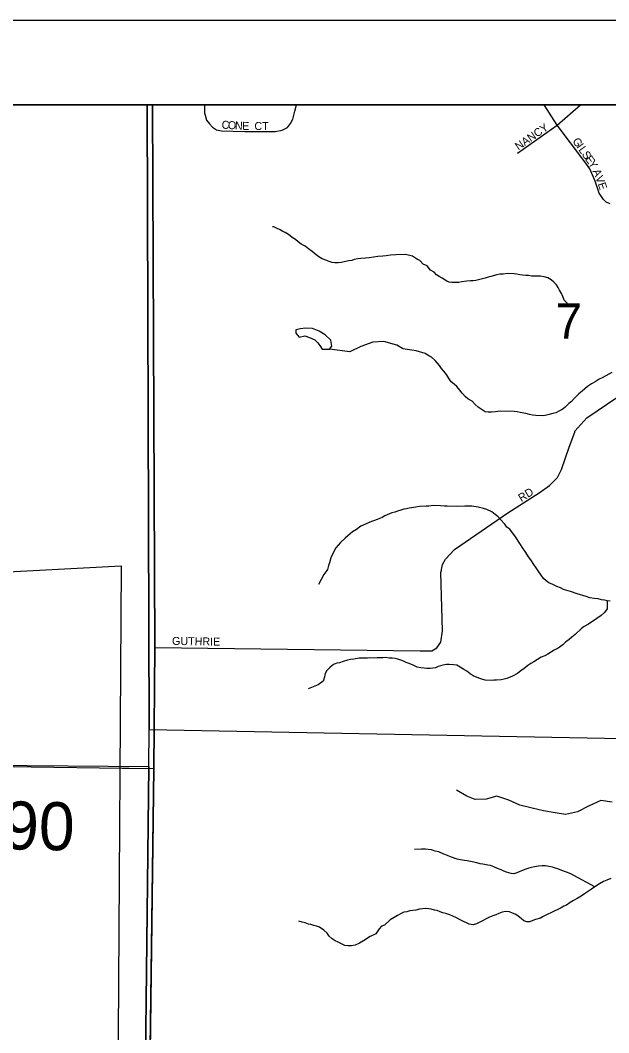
# Model space of a CAD drawing. Extents: x -209 to 4852, y 0 to 905.
# Drawn here: x 480.21 to 494.13, y 316.6 to 340.56 of the extents above; entities that cross this region are included whole.
import ezdxf

# ---------------------------------------------------------------- set-up
doc = ezdxf.new("R2010")
doc.units = 0
for name, color, linetype in [('Default', 7, 'Continuous'), ('GM_X_Airport_Location_Class_2', 7, 'Continuous'), ('GM_X_Airport_Location_Class_3', 7, 'Continuous'), ('GM_X_County_Road', 7, 'Continuous'), ('GM_X_County_ROW', 7, 'Continuous'), ('GM_X_Major_River', 7, 'Continuous'), ('GM_X_Minor_Lake_Text', 7, 'Continuous'), ('GM_X_Minor_River', 7, 'Continuous'), ('GM_X_Township_Road', 7, 'Continuous'), ('GM_X_Township_Road_Text', 7, 'Continuous'), ('GM_X_US_Location', 7, 'Continuous'), ('SH_Data', 7, 'Continuous')]:
    doc.layers.add(name, color=color, linetype=linetype)

msp = doc.modelspace()

# ---------------------------------------------------------------- linework, layer by layer
at = {"layer": 'Default'}
msp.add_lwpolyline([(571.768, 202.559), (571.768, 338.559), (435.768, 338.559), (435.768, 202.559)], close=True, dxfattribs=at)
at = {"layer": 'GM_X_Airport_Location_Class_2'}
for p, q in [((483.392, 325.833), (483.334, 338.559)), ((484.569, 338.346), (484.573, 338.559))]:
    msp.add_line(p, q, dxfattribs=at)
for points in [[(486.404, 337.957), (486.527, 338.023), (486.601, 338.113), (486.652, 338.217), (486.699, 338.407), (486.739, 338.559)], [(491.969, 337.414), (492.909, 338.08), (493.456, 338.559)], [(494.16, 336.213), (494.067, 336.252), (494.003, 336.316), (493.899, 336.464), (493.805, 336.75), (493.677, 337.045), (493.559, 337.213), (492.909, 338.08), (492.597, 338.559)], [(484.569, 338.346), (484.612, 338.195), (484.685, 338.105), (484.751, 338.031), (484.849, 337.965), (484.964, 337.941), (485.52, 337.924), (486.036, 337.924), (486.232, 337.924), (486.404, 337.957)], [(483.392, 325.722), (489.662, 325.638), (489.945, 325.638), (490.059, 325.714), (490.153, 325.846), (490.191, 326.111), (490.153, 327.49), (490.172, 327.546), (490.172, 327.565), (490.191, 327.678), (490.267, 327.811), (490.474, 328.037), (491.74, 328.906), (492.477, 329.378), (492.722, 329.548), (492.911, 329.737), (493.005, 329.926), (493.194, 330.455), (493.326, 330.814), (493.326, 330.833), (493.61, 331.154), (494.781, 331.947), (495.952, 332.722), (496.191, 332.931)], [(483.29, 316.842), (483.369, 322.855), (483.392, 325.722), (483.392, 325.833)], [(482.778, 322.86), (483.369, 322.855)], [(483.251, 313.836), (483.29, 316.842)]]:
    msp.add_lwpolyline(points, dxfattribs=at)
at = {"layer": 'GM_X_County_Road'}
for points in [[(493.214, 333.785), (493.074, 333.933), (493.038, 334.025), (493.009, 334.094), (492.965, 334.171), (492.929, 334.233), (492.893, 334.302), (492.826, 334.365), (492.766, 334.42), (492.684, 334.467), (492.601, 334.492), (492.51, 334.502), (492.365, 334.506), (492.297, 334.507), (492.228, 334.517), (492.168, 334.518), (492.084, 334.528), (492.024, 334.537), (491.956, 334.554), (491.887, 334.563), (491.735, 334.567), (491.629, 334.554), (491.552, 334.548), (491.476, 334.535), (491.338, 334.493), (491.277, 334.479), (491.2, 334.458), (491.108, 334.43), (490.986, 334.403), (490.917, 334.397), (490.856, 334.391), (490.773, 334.385), (490.651, 334.373), (490.582, 334.352), (490.414, 334.356), (490.354, 334.365), (490.293, 334.389), (490.189, 334.46), (490.113, 334.493), (490.054, 334.532), (489.994, 334.595), (489.912, 334.642), (489.831, 334.751), (489.74, 334.791), (489.659, 334.876), (489.599, 334.901), (489.487, 334.98), (489.32, 335.014), (489.092, 335.012), (488.962, 335), (488.863, 334.987), (488.779, 334.974), (488.665, 334.969), (488.558, 334.957), (488.459, 334.937), (488.375, 334.931), (488.26, 334.919), (488.192, 334.913), (488.108, 334.9), (488.047, 334.878), (487.978, 334.865), (487.794, 334.824), (487.726, 334.818), (487.65, 334.82), (487.581, 334.829), (487.513, 334.853), (487.438, 334.886), (487.348, 334.911), (487.265, 334.958), (487.205, 335.005), (487.109, 335.091), (487.026, 335.147), (486.944, 335.21), (486.854, 335.265), (486.78, 335.32), (486.72, 335.375), (486.638, 335.422), (486.548, 335.493), (486.473, 335.54), (486.413, 335.557), (486.353, 335.597), (486.27, 335.637), (486.202, 335.669), (486.175, 335.675)], [(489.246, 332.79), (489.115, 332.873), (488.805, 332.955), (488.547, 332.945), (488.264, 332.837), (488.004, 332.712), (487.519, 332.775)], [(492.55, 331.202), (492.398, 331.206), (492.322, 331.215), (492.254, 331.232), (492.163, 331.257), (492.035, 331.275), (491.959, 331.292), (491.891, 331.302), (491.556, 331.31), (491.45, 331.297), (491.35, 331.285), (491.274, 331.287), (491.206, 331.296), (491.131, 331.343), (491.041, 331.406), (490.967, 331.469), (490.893, 331.547), (490.795, 331.602), (490.736, 331.649), (490.662, 331.735), (490.603, 331.805), (490.529, 331.89), (490.469, 331.945), (490.402, 332), (490.336, 332.1), (490.285, 332.178), (490.226, 332.255), (490.174, 332.317), (490.123, 332.394), (490.019, 332.511), (489.937, 332.589), (489.87, 332.621), (489.78, 332.677), (489.568, 332.735), (489.47, 332.753), (489.356, 332.771), (489.265, 332.788), (489.246, 332.79)], [(494.203, 332.225), (494.126, 332.189), (493.972, 332.102), (493.902, 332.065), (493.802, 332.007), (493.717, 331.956), (493.624, 331.89), (493.562, 331.838), (493.5, 331.786), (493.422, 331.72), (493.305, 331.609), (493.243, 331.542), (493.181, 331.49), (493.087, 331.394), (493.025, 331.35), (492.964, 331.321), (492.871, 331.27), (492.802, 331.256), (492.718, 331.228), (492.619, 331.208), (492.55, 331.202)], [(491.036, 329.035), (490.885, 329.061), (490.725, 329.065), (490.55, 329.054), (490.307, 329.06), (490.238, 329.062), (490.147, 329.072), (489.98, 329.076), (489.873, 329.063), (489.805, 329.065), (489.653, 329.054), (489.561, 329.041), (489.408, 329.014), (489.339, 329.001), (489.278, 328.994), (489.209, 328.966), (489.133, 328.945), (489.064, 328.924), (488.995, 328.903), (488.826, 328.831), (488.764, 328.794), (488.649, 328.744), (488.587, 328.723), (488.518, 328.702), (488.457, 328.673), (488.387, 328.644), (488.264, 328.586), (488.156, 328.513), (488.063, 328.454), (487.955, 328.358), (487.892, 328.307), (487.783, 328.203), (487.729, 328.143), (487.674, 328.076), (487.602, 327.941), (487.554, 327.836), (487.521, 327.723), (487.496, 327.655), (487.471, 327.564), (487.459, 327.542)], [(494.161, 326.814), (494.093, 326.823), (494.025, 326.84), (493.957, 326.849), (493.873, 326.866), (493.782, 326.876), (493.676, 326.894), (493.593, 326.927), (493.382, 326.985), (493.224, 327.042), (493.057, 327.092), (492.982, 327.132), (492.899, 327.164), (492.802, 327.205), (492.711, 327.252), (492.644, 327.292), (492.585, 327.354), (492.526, 327.432), (492.46, 327.532), (492.408, 327.602), (492.357, 327.679), (492.284, 327.795), (492.232, 327.865), (492.166, 327.965), (492.093, 328.066), (492.027, 328.182), (491.917, 328.336), (491.784, 328.514), (491.717, 328.569), (491.666, 328.639), (491.569, 328.748), (491.503, 328.818), (491.443, 328.865), (491.361, 328.928), (491.24, 328.984), (491.165, 329.009), (491.036, 329.035)], [(487.459, 327.542), (487.385, 327.447), (487.259, 327.206)], [(494.093, 326.823), (494.088, 326.633), (494.025, 326.543), (493.947, 326.477), (493.847, 326.403), (493.646, 326.271), (493.545, 326.213), (493.483, 326.169), (493.335, 326.028), (493.25, 325.962), (493.188, 325.91), (493.103, 325.844), (493.04, 325.785), (492.932, 325.704), (492.839, 325.653), (492.685, 325.558), (492.616, 325.521), (492.531, 325.486), (492.439, 325.435), (492.353, 325.376), (492.284, 325.34), (492.215, 325.296), (492.114, 325.215), (492.052, 325.171), (491.967, 325.104), (491.851, 325.039), (491.712, 324.981), (491.651, 324.968), (491.582, 324.954), (491.468, 324.942), (491.407, 324.943), (491.346, 324.937), (491.202, 324.948), (491.126, 324.965), (491.051, 324.99), (490.923, 325.046), (490.848, 325.094), (490.766, 325.157), (490.699, 325.196), (490.609, 325.252), (490.534, 325.299), (490.458, 325.309), (490.352, 325.319), (490.291, 325.313), (490.199, 325.3), (490.092, 325.265), (490.03, 325.236), (489.969, 325.23), (489.901, 325.224), (489.824, 325.218), (489.764, 325.227), (489.68, 325.237), (489.597, 325.254), (489.499, 325.302), (489.409, 325.342), (489.334, 325.367), (489.273, 325.391), (489.206, 325.416), (489.138, 325.44), (489.077, 325.457), (489.001, 325.466), (488.933, 325.468), (488.842, 325.478), (488.781, 325.472), (488.652, 325.475), (488.568, 325.469), (488.477, 325.472), (488.416, 325.466), (488.302, 325.468), (488.226, 325.463), (488.096, 325.443), (488.02, 325.437), (487.943, 325.417), (487.843, 325.389), (487.759, 325.353), (487.698, 325.347), (487.614, 325.318), (487.536, 325.252), (487.458, 325.17), (487.418, 325.103), (487.401, 325.027), (487.376, 324.944), (487.37, 324.922)], [(487.37, 324.922), (487.251, 324.834), (487.014, 324.74)], [(494.208, 322.06), (493.943, 322.096), (493.66, 321.972), (493.384, 321.833), (493.102, 321.77), (492.86, 321.805), (492.58, 321.856), (492.316, 321.915), (492.021, 321.989), (491.766, 322.108), (491.479, 322.204), (491.227, 322.126), (490.969, 322.123), (490.766, 322.203), (490.526, 322.345)], [(493.797, 320.057), (493.301, 320.32), (493.226, 320.36), (493.129, 320.4), (493.015, 320.441), (492.925, 320.481), (492.865, 320.498), (492.797, 320.522), (492.706, 320.54), (492.63, 320.549), (492.554, 320.551), (492.463, 320.546), (492.371, 320.525), (492.302, 320.512), (492.233, 320.498), (492.164, 320.477), (492.065, 320.434), (491.949, 320.384), (491.88, 320.363), (491.82, 320.372), (491.706, 320.405), (491.646, 320.429), (491.578, 320.454), (491.495, 320.486), (491.405, 320.526), (491.33, 320.559), (491.269, 320.568), (491.148, 320.594), (491.088, 320.603), (491.004, 320.62), (490.898, 320.645), (490.777, 320.671), (490.717, 320.68), (490.618, 320.698), (490.542, 320.707), (490.384, 320.764), (490.309, 320.797), (490.226, 320.829), (490.106, 320.885), (490.022, 320.903), (489.932, 320.928), (489.856, 320.937), (489.795, 320.946), (489.697, 320.949), (489.529, 320.938)], [(494.175, 320.253), (494.082, 320.217), (494.005, 320.181), (493.905, 320.13), (493.797, 320.057), (493.72, 319.998), (493.65, 319.954), (493.549, 319.888), (493.472, 319.837), (493.379, 319.778), (493.295, 319.735), (493.217, 319.683), (493.125, 319.625), (493.063, 319.596), (493.001, 319.559), (492.755, 319.444), (492.686, 319.408), (492.578, 319.357), (492.509, 319.313), (492.394, 319.286), (492.255, 319.228), (492.187, 319.23), (492.119, 319.247), (492.059, 319.301), (491.978, 319.372), (491.91, 319.412), (491.85, 319.436), (491.782, 319.46), (491.691, 319.47), (491.607, 319.457), (491.53, 319.421), (491.453, 319.392), (491.384, 319.371), (491.307, 319.335), (491.223, 319.299), (491.138, 319.248), (490.999, 319.183), (490.923, 319.155), (490.824, 319.172), (490.644, 319.26), (490.509, 319.332), (490.366, 319.389), (490.275, 319.422), (490.199, 319.439), (490.139, 319.463), (490.064, 319.495), (490.003, 319.504), (489.928, 319.529), (489.867, 319.538), (489.791, 319.54), (489.723, 319.534), (489.646, 319.528), (489.562, 319.5), (489.425, 319.488), (489.348, 319.467), (489.279, 319.454), (489.218, 319.425), (489.133, 319.381), (489.048, 319.33), (488.956, 319.272), (488.823, 319.146), (488.754, 319.125), (488.699, 319.065), (488.613, 318.946), (488.482, 318.88), (488.327, 318.778), (488.227, 318.719), (488.127, 318.676), (488.043, 318.663), (487.952, 318.658)], [(487.952, 318.658), (487.883, 318.667), (487.726, 318.747), (487.658, 318.779), (487.583, 318.827), (487.516, 318.889), (487.465, 318.959), (487.39, 319.029), (487.286, 319.1), (487.21, 319.125), (487.15, 319.141), (487.082, 319.166), (487.021, 319.175), (486.946, 319.2), (486.878, 319.217), (486.795, 319.244)]]:
    msp.add_lwpolyline(points, dxfattribs=at)
at = {"layer": 'GM_X_County_ROW'}
msp.add_lwpolyline([(477.062, 322.955), (477.062, 322.955), (480.46, 322.891), (482.619, 322.862), (482.778, 322.86)], dxfattribs=at)
at = {"layer": 'GM_X_Major_River'}
for points in [[(487.519, 332.775), (487.574, 332.85), (487.554, 332.987), (487.42, 333.119), (487.277, 333.205), (487.119, 333.262), (486.952, 333.273), (486.831, 333.26), (486.724, 333.231), (486.723, 333.155), (486.804, 333.063), (486.934, 333.091), (487.047, 333.05)], [(487.047, 333.05), (487.175, 332.995), (487.242, 332.925), (487.294, 332.863), (487.345, 332.778), (487.519, 332.775)]]:
    msp.add_lwpolyline(points, dxfattribs=at)
at = {"layer": 'GM_X_Minor_Lake_Text'}
for points in [[(482.84, 285.356), (482.984, 295.952), (483.074, 303.486), (483.171, 310.029), (483.249, 313.713), (483.369, 322.855), (483.392, 325.723), (483.334, 338.559), (435.768, 338.559), (435.768, 263.429)], [(514.904, 338.559), (483.334, 338.559), (483.392, 325.723), (483.369, 322.855), (483.249, 313.713), (483.171, 310.029), (483.074, 303.486), (482.984, 295.952), (482.84, 285.356)]]:
    msp.add_lwpolyline(points, dxfattribs=at)
at = {"layer": 'GM_X_Minor_River'}
for points in [[(483.207, 338.559), (463.281, 338.559), (463.093, 323.066), (483.246, 322.903), (483.256, 323.774)], [(503.146, 338.559), (483.207, 338.559), (483.256, 323.774), (503.144, 323.396)], [(483.256, 323.774), (503.144, 323.396), (503.056, 310.202), (502.765, 309.61), (502.156, 308.265), (501.547, 306.481), (500.992, 304.719), (500.816, 303.404), (483.023, 303.524), (483.246, 322.903)], [(483.246, 322.903), (483.023, 303.524), (462.61, 303.563), (463.093, 323.066)]]:
    msp.add_lwpolyline(points, close=True, dxfattribs=at)
at = {"layer": 'GM_X_US_Location'}
for points in [[(515.21, 338.559), (475.437, 338.559)], [(515.21, 338.559), (475.437, 338.559)], [(476.04, 327.306), (482.594, 327.648), (482.518, 316.559), (482.473, 309.958), (482.594, 303.498), (501.146, 303.294), (501.591, 304.623), (502.185, 305.828), (503.18, 307.723), (504.278, 309.784), (505.054, 311.38), (506.05, 313.298)], [(476.04, 327.306), (482.594, 327.648), (482.518, 316.559), (482.473, 309.958), (482.594, 303.498), (501.146, 303.294), (501.591, 304.623), (502.185, 305.828), (503.18, 307.723), (504.278, 309.784), (505.054, 311.38), (506.05, 313.298)]]:
    msp.add_lwpolyline(points, dxfattribs=at)
at = {"layer": 'SH_Data'}
for p, q in [((433.768, 340.559), (573.768, 340.559)), ((435.768, 338.559), (571.768, 338.559))]:
    msp.add_line(p, q, dxfattribs=at)

# ---------------------------------------------------------------- texts
at = {"layer": 'GM_X_Airport_Location_Class_3'}
for s, height, rotation, p in [('C', 0.189, 356.6949, (484.964, 337.996)), ('O', 0.189, 356.694, (485.113, 337.987)), ('N', 0.189, 356.694, (485.28, 337.978)), ('E', 0.189, 357.8448, (485.45, 337.968)), ('CT', 0.1894, 0, (485.745, 337.963)), ('NANCY', 0.1894, 34.9913, (491.991, 337.473)), ('G', 0.189, 305.309, (493.257, 337.698)), ('I', 0.189, 305.3407, (493.353, 337.562)), ('L', 0.189, 305.2964, (493.401, 337.494)), ('S', 0.189, 305.2908, (493.479, 337.385)), ('E', 0.189, 305.3079, (493.556, 337.276)), ('Y', 0.189, 302.3505, (493.631, 337.17)), ('A', 0.189, 293.7295, (493.74, 336.991)), ('V', 0.189, 290.5433, (493.806, 336.841)), ('E', 0.189, 288.435, (493.864, 336.687)), ('RD', 0.1894, 32.0066, (492.059, 329.157)), ('GUTHRIE', 0.1894, 359.0613, (483.795, 325.78))]:
    msp.add_text(s, height=height, rotation=rotation, dxfattribs=at).set_placement(p)
at = {"layer": 'GM_X_Township_Road'}
msp.add_text('T-90', height=1.1364, rotation=358.9383, dxfattribs=at).set_placement((478.358, 320.972))
at = {"layer": 'GM_X_Township_Road_Text'}
msp.add_text('7', height=0.837, rotation=0, dxfattribs=at).set_placement((492.87, 333.022))

doc.saveas('drawing.dxf')
